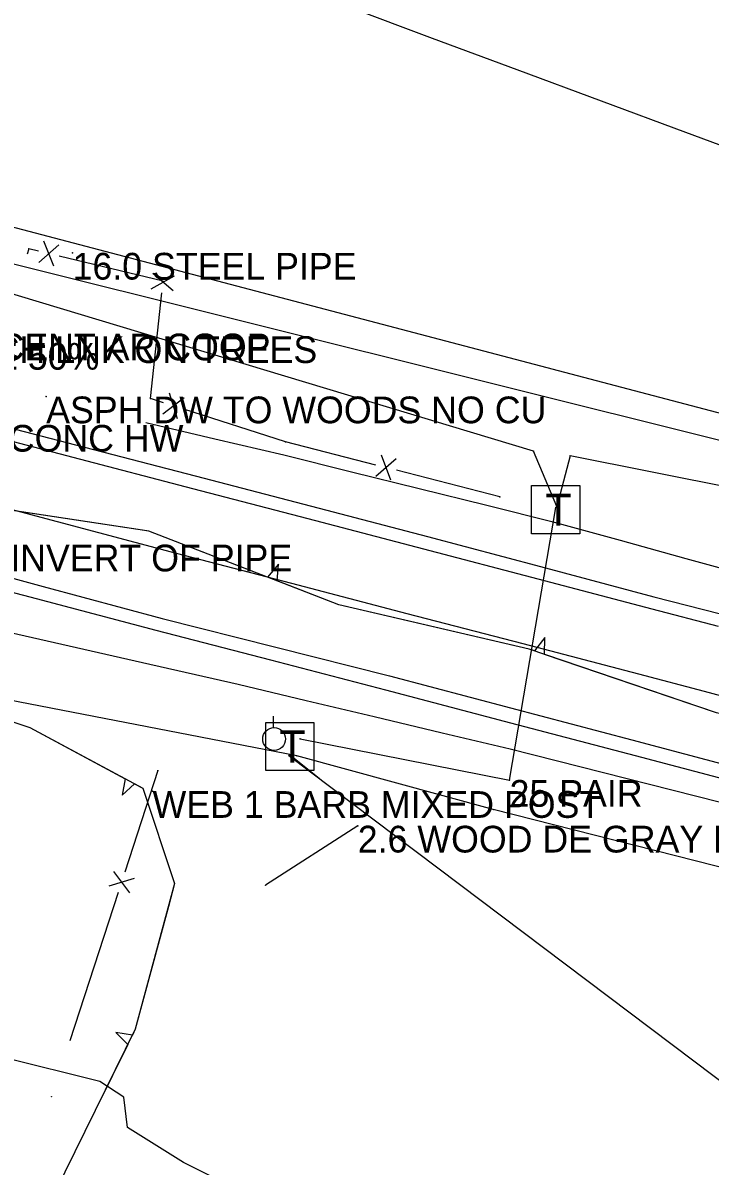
# Model space of a CAD drawing. Extents: x 954793 to 988390, y 1867850 to 1924428.
# Drawn here: x 963297.6 to 963426.2, y 1900873.5 to 1901087.4 of the extents above; entities that cross this region are included whole.
import ezdxf

# ---------------------------------------------------------------- set-up
doc = ezdxf.new("R2010")
doc.units = 0
for name, color, linetype in [('S_CROSS_DRAIN_ANNOT', 7, 'Continuous'), ('S_DITCHLINE', 7, 'Continuous'), ('S_EDGE_PAVEMENT', 7, 'Continuous'), ('S_FENCE', 7, 'Continuous'), ('S_FIBER_OPTIC_CABLE', 7, 'Continuous'), ('S_FIBER_OPTIC_CABLE_ANNOT', 7, 'Continuous'), ('S_GATE_ANNOT', 7, 'Continuous'), ('S_MSC_PT_SYM', 7, 'Continuous'), ('S_OBSCURES', 7, 'Continuous'), ('S_PAVEMENT_CROWN', 7, 'Continuous'), ('S_PRIMARY_CTL_ANNOT', 7, 'Continuous'), ('S_SHOULDER', 7, 'Continuous'), ('S_SIGN', 7, 'Continuous'), ('S_SIGN_ANNOT', 7, 'Continuous'), ('S_SURVEY_TEXT_ANNOT', 7, 'Continuous'), ('S_TELEPHONE_UTILITIES', 7, 'Continuous'), ('S_TREE', 7, 'Continuous'), ('S_UTILITY_POLE', 7, 'Continuous'), ('S_UTILITY_POLE_ANNOT', 7, 'Continuous'), ('S_UTL_PT_SYM', 7, 'Continuous'), ('S_WATER_UTILITIES', 7, 'Continuous')]:
    doc.layers.add(name, color=color, linetype=linetype)

msp = doc.modelspace()

# ---------------------------------------------------------------- linework, layer by layer
at = {"layer": 'S_DITCHLINE'}
for points in [[(963446.38, 1900980.34), (963434.05, 1900983.74), (963421.71, 1900987.14), (963409.38, 1900990.54), (963397.04, 1900993.94), (963384.37, 1900997.07), (963371.71, 1901000.21), (963359.04, 1901003.35), (963346.38, 1901006.49), (963333.49, 1901009.53), (963320.6, 1901012.56)], [(963440.89, 1900938.28), (963427.85, 1900941.59), (963414.81, 1900944.89), (963401.77, 1900948.2), (963388.73, 1900951.51), (963376.01, 1900954.53), (963363.29, 1900957.56), (963350.56, 1900960.59), (963337.84, 1900963.62), (963319.97, 1900967.67), (963302.1, 1900971.72), (963284.23, 1900975.78), (963266.36, 1900979.83), (963249.83, 1900984.37), (963233.31, 1900988.91), (963218.55, 1900988.18), (963204.33, 1900991.23), (963190.1, 1900994.28), (963175.87, 1900997.33), (963161.65, 1901000.38), (963148.81, 1901004.12)]]:
    msp.add_lwpolyline(points, dxfattribs=at)
at = {"layer": 'S_EDGE_PAVEMENT'}
for points in [[(963151.67, 1901048.51), (963174.96, 1901041.97), (963195.22, 1901036.33), (963215.48, 1901030.7), (963229.36, 1901026.91), (963243.24, 1901023.13), (963263.87, 1901017.58), (963284.5, 1901012.02), (963306.89, 1901006.16), (963329.28, 1901000.29), (963350.91, 1900994.64), (963372.54, 1900989), (963393.91, 1900983.39), (963415.28, 1900977.79), (963427.68, 1900974.52)], [(963147.23, 1901024.2), (963168.68, 1901018.2), (963188.99, 1901012.58), (963209.3, 1901006.96), (963223.12, 1901003.12), (963236.95, 1900999.29), (963258.03, 1900993.63), (963279.11, 1900987.97), (963301.36, 1900981.96), (963323.62, 1900975.94), (963344.9, 1900970.59), (963366.18, 1900965.23), (963388.84, 1900959.25), (963411.5, 1900953.26), (963435.21, 1900946.96), (963458.93, 1900940.66), (963472.56, 1900937.07), (963486.19, 1900933.48), (963508.99, 1900927.6), (963532.45, 1900921.58), (963555.91, 1900915.57), (963576.4, 1900910.29), (963576.6, 1900910.24)]]:
    msp.add_lwpolyline(points, dxfattribs=at)
at = {"layer": 'S_FENCE'}
for p, q in [((963304.29, 1901045.84), (963300.54, 1901042.53)), ((963303.33, 1901041.85), (963301.5, 1901046.51)), ((963325.66, 1901037.22), (963321.89, 1901040.49)), ((963321.58, 1901037.65), (963325.96, 1901040.06)), ((963327.76, 1901017.22), (963323.78, 1901014.2)), ((963326.51, 1901013.32), (963325.03, 1901018.1)), ((963366.41, 1901001.83), (963364.65, 1901006.51)), ((963367.43, 1901005.8), (963363.63, 1901002.54)), ((963318.41, 1900927.36), (963313.63, 1900925.9)), ((963314.52, 1900928.63), (963317.52, 1900924.63))]:
    msp.add_line(p, q, dxfattribs=at)
for points in [[(963298.65, 1901045.09), (963298.35, 1901044.13)], [(963300.47, 1901044.65), (963298.65, 1901045.09)], [(963323.79, 1901039.03), (963304.36, 1901043.71)], [(963321.45, 1901017.1), (963323.56, 1901036.88)], [(963323.87, 1901016.32), (963321.45, 1901017.1)], [(963346.72, 1901008.99), (963327.68, 1901015.1)], [(963363.59, 1901004.67), (963346.72, 1901008.99)], [(963386.84, 1900998.72), (963367.47, 1901003.68)], [(963322.85, 1900947.55), (963316.64, 1900928.53)], [(963315.4, 1900924.73), (963306.35, 1900896.98)]]:
    msp.add_lwpolyline(points, dxfattribs=at)
at = {"layer": 'S_FIBER_OPTIC_CABLE'}
for p, q in [((963586.38, 1900969.78), (963204.06, 1901065.12)), ((963393.12, 1901007.27), (963204.95, 1901063.95)), ((963397.47, 1900996.92), (963393.12, 1901007.27)), ((963400, 1901006.41), (963397.47, 1900996.92)), ((963585.94, 1900969.04), (963400, 1901006.41)), ((963388.64, 1900945.75), (963397.32, 1900996.73)), ((963348.86, 1900950.25), (963211.73, 1900976.84)), ((963349.47, 1900953.47), (963388.64, 1900945.75)), ((963353.04, 1900946.02), (963347.42, 1900950.55)), ((963347.36, 1900950.32), (963457.18, 1900867.57)), ((963385.6, 1900940.27), (963348.86, 1900950.25)), ((963480.96, 1900915.92), (963385.6, 1900940.27))]:
    msp.add_line(p, q, dxfattribs=at)
at = {"layer": 'S_MSC_PT_SYM'}
for points in [[(963298.65, 1901045.09), (963298.65, 1901045.14), (963298.65, 1901045.09), (963298.6, 1901045.09), (963298.65, 1901045.09), (963298.65, 1901045.04), (963298.65, 1901045.09), (963298.7, 1901045.09)], [(963306.86, 1901044.35), (963306.86, 1901044.4), (963306.86, 1901044.35), (963306.81, 1901044.35), (963306.86, 1901044.35), (963306.86, 1901044.3), (963306.86, 1901044.35), (963306.91, 1901044.35)], [(963323.79, 1901039.03), (963323.79, 1901039.08), (963323.79, 1901039.03), (963323.74, 1901039.03), (963323.79, 1901039.03), (963323.79, 1901038.98), (963323.79, 1901039.03), (963323.84, 1901039.03)], [(963301.92, 1901017.48), (963301.92, 1901017.53), (963301.92, 1901017.48), (963301.87, 1901017.48), (963301.92, 1901017.48), (963301.92, 1901017.43), (963301.92, 1901017.48), (963301.97, 1901017.48)], [(963321.45, 1901017.1), (963321.45, 1901017.15), (963321.45, 1901017.1), (963321.4, 1901017.1), (963321.45, 1901017.1), (963321.45, 1901017.05), (963321.45, 1901017.1), (963321.5, 1901017.1)], [(963346.72, 1901008.99), (963346.72, 1901009.04), (963346.72, 1901008.99), (963346.67, 1901008.99), (963346.72, 1901008.99), (963346.72, 1901008.94), (963346.72, 1901008.99), (963346.77, 1901008.99)], [(963386.84, 1900998.72), (963386.84, 1900998.77), (963386.84, 1900998.72), (963386.79, 1900998.72), (963386.84, 1900998.72), (963386.84, 1900998.67), (963386.84, 1900998.72), (963386.89, 1900998.72)], [(963322.85, 1900947.55), (963322.85, 1900947.6), (963322.85, 1900947.55), (963322.8, 1900947.55), (963322.85, 1900947.55), (963322.85, 1900947.5), (963322.85, 1900947.55), (963322.9, 1900947.55)], [(963321.83, 1900943.68), (963321.83, 1900943.73), (963321.83, 1900943.68), (963321.78, 1900943.68), (963321.83, 1900943.68), (963321.83, 1900943.63), (963321.83, 1900943.68), (963321.88, 1900943.68)], [(963360.24, 1900937.2), (963360.24, 1900937.25), (963360.24, 1900937.2), (963360.19, 1900937.2), (963360.24, 1900937.2), (963360.24, 1900937.15), (963360.24, 1900937.2), (963360.29, 1900937.2)], [(963342.99, 1900926.07), (963342.99, 1900926.12), (963342.99, 1900926.07), (963342.94, 1900926.07), (963342.99, 1900926.07), (963342.99, 1900926.02), (963342.99, 1900926.07), (963343.04, 1900926.07)], [(963302.94, 1900886.54), (963302.94, 1900886.59), (963302.94, 1900886.54), (963302.89, 1900886.54), (963302.94, 1900886.54), (963302.94, 1900886.49), (963302.94, 1900886.54), (963302.99, 1900886.54)]]:
    msp.add_lwpolyline(points, dxfattribs=at)
at = {"layer": 'S_OBSCURES'}
for points in [[(963358.39, 1901090.4), (963374.19, 1901084.53), (963389.99, 1901078.67), (963405.79, 1901072.8), (963421.59, 1901066.93), (963437.39, 1901061.06), (963453.19, 1901055.2), (963469, 1901049.33), (963484.8, 1901043.46), (963499.59, 1901043.43), (963514.39, 1901043.41), (963529.18, 1901043.38), (963543.97, 1901043.35), (963567.37, 1901038.66), (963590.76, 1901033.96), (963591.94, 1901041.31), (963593.37, 1901066.26), (963594.79, 1901091.22)], [(963339.07, 1900868.58), (963327.61, 1900874.22), (963317.15, 1900880.75), (963316.44, 1900886.44), (963311.98, 1900889.39), (963293.94, 1900893.84), (963275.89, 1900898.29), (963257.84, 1900902.73), (963239.8, 1900907.18), (963231.42, 1900919.16), (963223.1, 1900919.53), (963219.32, 1900906.99), (963210.6, 1900912.24), (963203.66, 1900912.53), (963187, 1900915.96), (963170.35, 1900919.4), (963153.7, 1900922.83)]]:
    msp.add_lwpolyline(points, dxfattribs=at)
at = {"layer": 'S_PAVEMENT_CROWN'}
msp.add_lwpolyline([(963150.13, 1901035.92), (963171.7, 1901029.79), (963192.03, 1901024.22), (963212.36, 1901018.64), (963226.06, 1901014.91), (963239.76, 1901011.17), (963260.7, 1901005.59), (963281.64, 1901000.01), (963303.95, 1900994.1), (963326.25, 1900988.19), (963347.84, 1900982.55), (963369.43, 1900976.91), (963391.11, 1900971.26), (963412.79, 1900965.6), (963425.07, 1900962.35), (963437.34, 1900959.1), (963449.62, 1900955.85), (963461.9, 1900952.6), (963475.41, 1900949), (963488.92, 1900945.4), (963511.79, 1900939.53), (963535.51, 1900933.48), (963559.23, 1900927.43), (963579.79, 1900922.06)], dxfattribs=at)
msp.add_lwpolyline([(963150.13, 1901035.92), (963171.7, 1901029.79), (963192.03, 1901024.22), (963212.36, 1901018.64), (963226.06, 1901014.91), (963239.76, 1901011.17), (963260.7, 1901005.59), (963281.64, 1901000.01), (963303.95, 1900994.1), (963326.25, 1900988.19), (963347.84, 1900982.55), (963369.43, 1900976.91), (963391.11, 1900971.26), (963412.79, 1900965.6), (963425.07, 1900962.35), (963437.34, 1900959.1), (963449.62, 1900955.85), (963461.9, 1900952.6), (963475.41, 1900949), (963488.92, 1900945.4), (963511.79, 1900939.53), (963535.51, 1900933.48), (963559.23, 1900927.43), (963579.79, 1900922.06)], dxfattribs=at)
at = {"layer": 'S_SHOULDER'}
for points in [[(963152.04, 1901050.54), (963175.52, 1901043.87), (963195.84, 1901038.31), (963216.16, 1901032.76), (963229.91, 1901029.01), (963243.66, 1901025.26), (963264.33, 1901019.76), (963284.99, 1901014.27), (963307.41, 1901008.46), (963329.83, 1901002.65), (963351.56, 1900996.99), (963373.29, 1900991.33), (963394.46, 1900985.68), (963415.63, 1900980.04), (963428.11, 1900976.84)], [(963146.28, 1901021.13), (963167.73, 1901015.05), (963187.99, 1901009.57), (963208.25, 1901004.1), (963222.13, 1901000.32), (963236.01, 1900996.55), (963256.82, 1900991.06), (963277.64, 1900985.57), (963300.03, 1900979.68), (963322.43, 1900973.8), (963343.93, 1900968.21), (963365.43, 1900962.62), (963388.79, 1900956.48), (963412.16, 1900950.34), (963435.52, 1900944.2), (963458.89, 1900938.05), (963472.25, 1900934.46), (963485.62, 1900930.88), (963507.76, 1900925.22), (963531.32, 1900919.17), (963554.88, 1900913.11), (963575.28, 1900907.69), (963576.45, 1900907.38)]]:
    msp.add_lwpolyline(points, dxfattribs=at)
at = {"layer": 'S_SIGN'}
msp.add_line((963360.24, 1900937.2), (963342.99, 1900926.07), dxfattribs=at)
at = {"layer": 'S_TELEPHONE_UTILITIES'}
for points in [[(963392.77, 1900991.82), (963392.77, 1901000.82), (963401.77, 1901000.82), (963401.77, 1900991.82)], [(963343.01, 1900947.52), (963343.01, 1900956.52), (963352.01, 1900956.52), (963352.01, 1900947.52)]]:
    msp.add_lwpolyline(points, close=True, dxfattribs=at)
at = {"layer": 'S_TREE'}
for p, q in [((963345.38, 1900986.11), (963343.35, 1900983.69)), ((963345.18, 1900982.98), (963345.38, 1900986.11)), ((963395.27, 1900972.41), (963393.34, 1900969.89)), ((963395.2, 1900969.26), (963395.27, 1900972.41)), ((963316.73, 1900946), (963316.14, 1900942.91)), ((963316.14, 1900942.91), (963318.46, 1900945.07)), ((963318.05, 1900898.06), (963314.94, 1900898.54)), ((963314.94, 1900898.54), (963317.18, 1900896.3))]:
    msp.add_line(p, q, dxfattribs=at)
for points in [[(963593.06, 1901158.38), (963597.9, 1901116.56), (963596.77, 1901047.88), (963596.62, 1900991.14), (963603.49, 1900936.15), (963574.91, 1900922.19), (963539.92, 1900933.03), (963505.81, 1900939.53), (963471.1, 1900947.23), (963427.36, 1900958.35), (963392.3, 1900970.25), (963356.69, 1900978.51), (963321.15, 1900992.3), (963283.58, 1900997.98), (963244.17, 1901010.8), (963207.46, 1901025.63), (963182.04, 1901038.21), (963172.79, 1901077.33), (963175.9, 1901108.5), (963173.49, 1901146.91), (963169.8, 1901185.3), (963175.44, 1901218.15), (963182.78, 1901243.46), (963185.42, 1901259.74)], [(963319.97, 1900992.48), (963295.25, 1900996.21)], [(963343.35, 1900983.69), (963321.15, 1900992.3), (963319.97, 1900992.48)], [(963208.1, 1900839.11), (963198.53, 1900857.21), (963201.76, 1900876.69), (963209.44, 1900895.96), (963203.73, 1900920.58), (963193.18, 1900945.91), (963190.3, 1900978.74), (963203.04, 1900987.6), (963226.16, 1900976.24), (963245.02, 1900976.39), (963269.13, 1900965.48), (963298.86, 1900955.58), (963320, 1900944.25), (963325.95, 1900926.4), (963318.6, 1900899.18), (963301.69, 1900864.82)], [(963369.02, 1900975.65), (963356.69, 1900978.51), (963345.18, 1900982.98)], [(963393.34, 1900969.89), (963392.3, 1900970.25), (963369.02, 1900975.65)], [(963418.88, 1900961.22), (963395.2, 1900969.26)], [(963442.91, 1900954.4), (963427.36, 1900958.35), (963418.88, 1900961.22)], [(963294.37, 1900957.07), (963298.86, 1900955.58), (963316.73, 1900946)], [(963318.46, 1900945.07), (963320, 1900944.25), (963325.95, 1900926.4), (963324.8, 1900922.11)], [(963324.8, 1900922.11), (963318.6, 1900899.18), (963318.05, 1900898.06)], [(963317.18, 1900896.3), (963311.54, 1900884.83)]]:
    msp.add_lwpolyline(points, dxfattribs=at)
at = {"layer": 'S_UTILITY_POLE'}
msp.add_line((963344.46, 1900955.57), (963344.46, 1900957.68), dxfattribs=at)
msp.add_circle((963344.58, 1900953.43), 2.13, dxfattribs=at)
at = {"layer": 'S_UTL_PT_SYM'}
for points in [[(963393.12, 1901007.27), (963393.12, 1901007.32), (963393.12, 1901007.27), (963393.07, 1901007.27), (963393.12, 1901007.27), (963393.12, 1901007.22), (963393.12, 1901007.27), (963393.17, 1901007.27)], [(963400, 1901006.41), (963400, 1901006.46), (963400, 1901006.41), (963399.95, 1901006.41), (963400, 1901006.41), (963400, 1901006.36), (963400, 1901006.41), (963400.05, 1901006.41)], [(963397.32, 1900996.73), (963397.32, 1900996.78), (963397.32, 1900996.73), (963397.27, 1900996.73), (963397.32, 1900996.73), (963397.32, 1900996.68), (963397.32, 1900996.73), (963397.37, 1900996.73)], [(963397.47, 1900996.92), (963397.47, 1900996.97), (963397.47, 1900996.92), (963397.42, 1900996.92), (963397.47, 1900996.92), (963397.47, 1900996.87), (963397.47, 1900996.92), (963397.52, 1900996.92)], [(963349.47, 1900953.47), (963349.47, 1900953.52), (963349.47, 1900953.47), (963349.42, 1900953.47), (963349.47, 1900953.47), (963349.47, 1900953.42), (963349.47, 1900953.47), (963349.52, 1900953.47)], [(963347.42, 1900950.55), (963347.42, 1900950.6), (963347.42, 1900950.55), (963347.37, 1900950.55), (963347.42, 1900950.55), (963347.42, 1900950.5), (963347.42, 1900950.55), (963347.47, 1900950.55)], [(963347.36, 1900950.32), (963347.36, 1900950.37), (963347.36, 1900950.32), (963347.31, 1900950.32), (963347.36, 1900950.32), (963347.36, 1900950.27), (963347.36, 1900950.32), (963347.41, 1900950.32)], [(963348.86, 1900950.25), (963348.86, 1900950.3), (963348.86, 1900950.25), (963348.81, 1900950.25), (963348.86, 1900950.25), (963348.86, 1900950.2), (963348.86, 1900950.25), (963348.91, 1900950.25)], [(963353.04, 1900946.02), (963353.04, 1900946.07), (963353.04, 1900946.02), (963352.99, 1900946.02), (963353.04, 1900946.02), (963353.04, 1900945.97), (963353.04, 1900946.02), (963353.09, 1900946.02)], [(963388.64, 1900945.75), (963388.64, 1900945.8), (963388.64, 1900945.75), (963388.59, 1900945.75), (963388.64, 1900945.75), (963388.64, 1900945.7), (963388.64, 1900945.75), (963388.69, 1900945.75)], [(963385.6, 1900940.27), (963385.6, 1900940.32), (963385.6, 1900940.27), (963385.55, 1900940.27), (963385.6, 1900940.27), (963385.6, 1900940.22), (963385.6, 1900940.27), (963385.65, 1900940.27)]]:
    msp.add_lwpolyline(points, dxfattribs=at)
at = {"layer": 'S_WATER_UTILITIES'}
msp.add_line((963582.22, 1900973.78), (963205.8, 1901072.8), dxfattribs=at)

# ---------------------------------------------------------------- texts
at = {"layer": 'S_CROSS_DRAIN_ANNOT'}
for s, p in [('INVERT OF PIPE 50%', (963243.88, 1901022.5)), ('24" 39.10 50% RCP INVERT OF PIPE', (963233.73, 1900984.78))]:
    msp.add_text(s, height=5, dxfattribs=at).set_placement(p)
at = {"layer": 'S_FIBER_OPTIC_CABLE_ANNOT'}
msp.add_text('25 PAIR', height=5, dxfattribs=at).set_placement((963388.64, 1900940.75))
at = {"layer": 'S_GATE_ANNOT'}
msp.add_text('16.0 STEEL PIPE', height=5, dxfattribs=at).set_placement((963306.86, 1901039.35))
at = {"layer": 'S_PRIMARY_CTL_ANNOT'}
msp.add_text('PD:CHIS SQ. CONC HW', height=5, dxfattribs=at).set_placement((963252.58, 1901007.17))
at = {"layer": 'S_SIGN_ANNOT'}
msp.add_text('2.6 WOOD DE GRAY LIQUER', height=5, dxfattribs=at).set_placement((963360.24, 1900932.2))
at = {"layer": 'S_SURVEY_TEXT_ANNOT'}
for s, p in [('6.0 CH LNK ON TREES', (963280.94, 1901023.75)), ('ASPH DW TO WOODS NO CU', (963301.92, 1901012.48)), ('WEB 1 BARB MIXED POST', (963321.83, 1900938.68))]:
    msp.add_text(s, height=5, dxfattribs=at).set_placement(p)
at = {"layer": 'S_TELEPHONE_UTILITIES'}
for p in [(963395.34, 1900993.32), (963345.57, 1900949.02)]:
    msp.add_text('T', height=6, rotation=360, dxfattribs=at).set_placement(p)
at = {"layer": 'S_UTILITY_POLE_ANNOT'}
msp.add_text('FOC CENT AR COOP', height=5, dxfattribs=at).set_placement((963277.04, 1901024.25))

doc.saveas('drawing.dxf')
